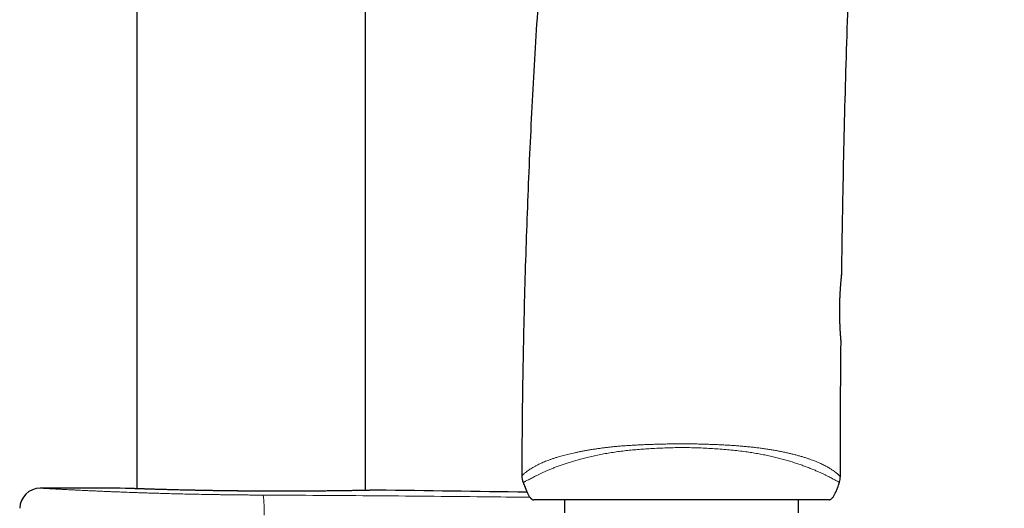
# Model space of a CAD drawing. Header units: millimetres. Extents: x 8 to 830, y 12 to 1725.
# Tile 319 of 330: x 725 to 802, y 1399 to 1437. Entities that reach past the tile are written whole.
import ezdxf

# ---------------------------------------------------------------- set-up
doc = ezdxf.new("R2010")
doc.units = ezdxf.units.MM

msp = doc.modelspace()

# ---------------------------------------------------------------- linework, layer by layer
at = {"color": 7, "linetype": 'Continuous', "lineweight": 30}
for p, q in [((751.929, 1400.212), (751.929, 1692.945)), ((734.129, 1685.83), (734.129, 1400.343)), ((789.004, 1417.062), (789.004, 1417.062)), ((733.273, 1400.373), (733.256, 1400.373)), ((752.81, 1400.23), (752.793, 1400.23)), ((788.141, 1399.513), (788.15, 1399.518)), ((767.429, 1399.467), (767.429, 1398.467)), ((785.629, 1398.467), (785.629, 1399.467))]:
    msp.add_line(p, q, dxfattribs=at)
at = {"color": 8, "linetype": 'Continuous', "lineweight": 0}
msp.add_line((788.029, 1399.467), (788.057, 1399.475), dxfattribs=at)
at = {"color": 7, "linetype": 'Continuous', "lineweight": 30}
for centre, radius, start, end in [((765.499, 1401.357), 1.4, 179.81918, 202.45547), ((787.497, 1401.291), 1.4, 341.72638, 359.93469), ((726.616, 1398.787), 1.6, 89.96285, 178.88913), ((725.029, -1048.231), 2448.618, 89.807502, 89.962852), ((725.029, -1048.231), 2448.618, 89.076071, 89.34994)]:
    msp.add_arc(centre, radius, start, end, dxfattribs=at)
at = {"color": 8, "linetype": 'Continuous', "lineweight": 0}
msp.add_arc((736.043, 1398.673), 8.004, 357.19402, 8.44323, dxfattribs=at)
at = {"color": 7, "linetype": 'Continuous', "lineweight": 30}
for points, knots in [([(783.61, 1546.19), (783.459, 1545.66), (782.951, 1543.879), (782.119, 1540.836), (781.112, 1537.061), (780.137, 1533.276), (779.193, 1529.481), (778.296, 1525.751), (777.445, 1522.085), (776.638, 1518.484), (775.856, 1514.877), (775.102, 1511.263), (774.373, 1507.643), (773.671, 1504.016), (772.994, 1500.384), (772.344, 1496.747), (771.719, 1493.105), (771.123, 1489.479), (770.556, 1485.871), (770.017, 1482.281), (769.502, 1478.687), (768.999, 1474.994), (768.508, 1471.201), (768.033, 1467.309), (767.586, 1463.415), (767.167, 1459.518), (766.775, 1455.618), (766.418, 1451.791), (766.093, 1448.037), (765.798, 1444.356), (765.527, 1440.675), (765.281, 1436.993), (765.057, 1433.311), (764.858, 1429.629), (764.681, 1425.948), (764.528, 1422.267), (764.399, 1418.588), (764.293, 1414.932), (764.21, 1411.299), (764.15, 1407.69), (764.112, 1404.378), (764.105, 1402.269), (764.101, 1401.362)], [0, 0, 0, 0, 0.011266, 0.037909, 0.064563, 0.091227, 0.1179, 0.144582, 0.169747, 0.19492, 0.2201, 0.245286, 0.270479, 0.295676, 0.320879, 0.346086, 0.371296, 0.39651, 0.421275, 0.446043, 0.470811, 0.49558, 0.522326, 0.549072, 0.575815, 0.602555, 0.62929, 0.65602, 0.681217, 0.706406, 0.731589, 0.756763, 0.781927, 0.807081, 0.832223, 0.857353, 0.882469, 0.907571, 0.932209, 0.956831, 0.981435, 1, 1, 1, 1]), ([(789.005, 1417.062), (789.006, 1417.132), (789.027, 1419.078), (789.086, 1422.499), (789.184, 1427.328), (789.295, 1431.758), (789.428, 1436.191), (789.578, 1440.466), (789.744, 1444.584), (789.923, 1448.544), (790.124, 1452.504), (790.347, 1456.463), (790.593, 1460.421), (790.863, 1464.377), (791.158, 1468.33), (791.473, 1472.215), (791.809, 1476.031), (792.164, 1479.779), (792.545, 1483.522), (792.952, 1487.261), (793.387, 1490.995), (793.842, 1494.653), (794.314, 1498.234), (794.805, 1501.739), (795.322, 1505.238), (795.867, 1508.731), (796.409, 1512.023), (796.943, 1515.117), (797.464, 1518.011), (798.007, 1520.9), (798.571, 1523.784), (799.157, 1526.662), (799.754, 1529.48), (800.359, 1532.237), (800.976, 1534.933), (801.409, 1536.788), (801.643, 1537.742), (801.658, 1537.802)], [0, 0, 0, 0, 0.001714, 0.047988, 0.084386, 0.120813, 0.157265, 0.193737, 0.226314, 0.2589, 0.291492, 0.324086, 0.356681, 0.389273, 0.42186, 0.45444, 0.485392, 0.516334, 0.547263, 0.578179, 0.609081, 0.639967, 0.669072, 0.698162, 0.727236, 0.756293, 0.785333, 0.809521, 0.833697, 0.857861, 0.882014, 0.906156, 0.930287, 0.95303, 0.975764, 0.99849, 1, 1, 1, 1]), ([(788.948, 1411.866), (788.948, 1411.866), (788.948, 1411.869), (788.948, 1411.874), (788.948, 1411.877), (788.948, 1411.879), (788.948, 1411.88), (788.948, 1411.881), (788.947, 1411.882), (788.947, 1411.884), (788.947, 1411.888), (788.946, 1411.9), (788.944, 1411.92), (788.942, 1411.948), (788.94, 1411.983), (788.936, 1412.025), (788.933, 1412.074), (788.928, 1412.129), (788.924, 1412.191), (788.919, 1412.26), (788.914, 1412.334), (788.908, 1412.415), (788.902, 1412.503), (788.896, 1412.596), (788.891, 1412.696), (788.885, 1412.8), (788.879, 1412.91), (788.874, 1413.024), (788.868, 1413.141), (788.864, 1413.262), (788.859, 1413.386), (788.855, 1413.511), (788.852, 1413.639), (788.85, 1413.769), (788.848, 1413.902), (788.847, 1414.037), (788.846, 1414.173), (788.846, 1414.311), (788.847, 1414.449), (788.849, 1414.587), (788.852, 1414.723), (788.855, 1414.86), (788.859, 1414.995), (788.864, 1415.129), (788.869, 1415.261), (788.875, 1415.391), (788.881, 1415.519), (788.888, 1415.643), (788.896, 1415.764), (788.903, 1415.88), (788.911, 1415.993), (788.919, 1416.102), (788.927, 1416.206), (788.935, 1416.306), (788.942, 1416.4), (788.95, 1416.49), (788.958, 1416.573), (788.965, 1416.651), (788.972, 1416.722), (788.978, 1416.786), (788.983, 1416.844), (788.988, 1416.895), (788.993, 1416.939), (788.996, 1416.975), (788.999, 1417.004), (789.001, 1417.025), (789.003, 1417.04), (789.003, 1417.045), (789.003, 1417.049), (789.004, 1417.052), (789.004, 1417.055), (789.004, 1417.059), (789.004, 1417.061), (789.004, 1417.062)], [0, 0, 0, 0, 0.000153, 0.001104, 0.001514, 0.001824, 0.002219, 0.002933, 0.004781, 0.008786, 0.021774, 0.038433, 0.05594, 0.073127, 0.090278, 0.107417, 0.124528, 0.141587, 0.158571, 0.175372, 0.192215, 0.209191, 0.226284, 0.243475, 0.260738, 0.278042, 0.295354, 0.312632, 0.329843, 0.346958, 0.363951, 0.3808, 0.397489, 0.414088, 0.430928, 0.447849, 0.464819, 0.481805, 0.498765, 0.515666, 0.532475, 0.549309, 0.56622, 0.583144, 0.600086, 0.617056, 0.634063, 0.65111, 0.668049, 0.684877, 0.701791, 0.718786, 0.735852, 0.752977, 0.770149, 0.787353, 0.804573, 0.82179, 0.838991, 0.856167, 0.873317, 0.890447, 0.907556, 0.9244, 0.941283, 0.958264, 0.975362, 0.992703, 0.996472, 0.997939, 0.99887, 0.999652, 1, 1, 1, 1]), ([(788.899, 1401.289), (788.902, 1402.872), (788.908, 1406.326), (788.926, 1409.851), (788.948, 1411.794), (788.948, 1411.866)], [0, 0, 0, 0, 0.448985, 0.979566, 1, 1, 1, 1]), ([(734.387, 1400.334), (734.35, 1400.335), (734.272, 1400.338), (734.161, 1400.341), (734.052, 1400.345), (733.949, 1400.349), (733.854, 1400.352), (733.766, 1400.355), (733.685, 1400.358), (733.611, 1400.361), (733.544, 1400.363), (733.484, 1400.365), (733.432, 1400.367), (733.387, 1400.369), (733.349, 1400.37), (733.319, 1400.371), (733.297, 1400.372), (733.281, 1400.373), (733.274, 1400.373), (733.273, 1400.373), (733.273, 1400.373)], [0, 0, 0, 0, 0.051473, 0.108529, 0.165721, 0.223113, 0.280557, 0.337501, 0.39457, 0.451727, 0.508935, 0.566157, 0.623345, 0.680471, 0.737547, 0.794387, 0.85129, 0.908462, 0.965697, 1, 1, 1, 1]), ([(752.793, 1400.23), (752.792, 1400.23), (752.792, 1400.23), (752.786, 1400.229), (752.773, 1400.229), (752.753, 1400.229), (752.725, 1400.228), (752.689, 1400.227), (752.646, 1400.226), (752.596, 1400.225), (752.539, 1400.224), (752.474, 1400.223), (752.402, 1400.221), (752.323, 1400.219), (752.237, 1400.218), (752.143, 1400.216), (752.043, 1400.214), (751.936, 1400.212), (751.822, 1400.209), (751.702, 1400.207), (751.574, 1400.205), (751.44, 1400.202), (751.3, 1400.2), (751.154, 1400.197), (751.002, 1400.195), (750.844, 1400.192), (750.68, 1400.189), (750.51, 1400.187), (750.333, 1400.184), (750.151, 1400.181), (749.963, 1400.179), (749.77, 1400.176), (749.573, 1400.174), (749.371, 1400.171), (749.165, 1400.169), (748.954, 1400.167), (748.738, 1400.164), (748.517, 1400.162), (748.293, 1400.16), (748.065, 1400.158), (747.832, 1400.157), (747.595, 1400.155), (747.355, 1400.154), (747.111, 1400.152), (746.865, 1400.151), (746.617, 1400.15), (746.365, 1400.149), (746.111, 1400.149), (745.855, 1400.148), (745.596, 1400.148), (745.335, 1400.148), (745.073, 1400.148), (744.81, 1400.149), (744.545, 1400.149), (744.277, 1400.15), (744.009, 1400.151), (743.739, 1400.153), (743.47, 1400.154), (743.201, 1400.156), (742.934, 1400.158), (742.666, 1400.16), (742.398, 1400.162), (742.129, 1400.165), (741.861, 1400.168), (741.595, 1400.171), (741.329, 1400.174), (741.064, 1400.177), (740.8, 1400.181), (740.539, 1400.185), (740.279, 1400.189), (740.023, 1400.193), (739.768, 1400.197), (739.517, 1400.202), (739.268, 1400.206), (739.022, 1400.211), (738.778, 1400.216), (738.537, 1400.221), (738.299, 1400.226), (738.066, 1400.231), (737.836, 1400.236), (737.61, 1400.241), (737.387, 1400.247), (737.169, 1400.252), (736.955, 1400.258), (736.747, 1400.263), (736.545, 1400.269), (736.347, 1400.274), (736.154, 1400.279), (735.965, 1400.285), (735.782, 1400.29), (735.603, 1400.295), (735.431, 1400.3), (735.265, 1400.306), (735.105, 1400.311), (734.951, 1400.315), (734.803, 1400.32), (734.662, 1400.325), (734.527, 1400.329), (734.436, 1400.332), (734.391, 1400.334), (734.387, 1400.334)], [0, 0, 0, 0, 0.005496, 0.014537, 0.024367, 0.03474, 0.04511, 0.055422, 0.065692, 0.0761, 0.086472, 0.096825, 0.107171, 0.117524, 0.127891, 0.138286, 0.148718, 0.159078, 0.169434, 0.179826, 0.19024, 0.20066, 0.211069, 0.221452, 0.231794, 0.242107, 0.252436, 0.262811, 0.273222, 0.283653, 0.294086, 0.304498, 0.314873, 0.325194, 0.335483, 0.345875, 0.356239, 0.366587, 0.376932, 0.387284, 0.397653, 0.408051, 0.418475, 0.428839, 0.439192, 0.449545, 0.459901, 0.470258, 0.480617, 0.490977, 0.501339, 0.511721, 0.52201, 0.532366, 0.542766, 0.55319, 0.563615, 0.574013, 0.584362, 0.594643, 0.604913, 0.615287, 0.625657, 0.636025, 0.646394, 0.656767, 0.667146, 0.677533, 0.687916, 0.698289, 0.708643, 0.718976, 0.7293, 0.739628, 0.749967, 0.760329, 0.770726, 0.781155, 0.791466, 0.801832, 0.812235, 0.822657, 0.83308, 0.843478, 0.853834, 0.864135, 0.874442, 0.884801, 0.895194, 0.905611, 0.916037, 0.926457, 0.936856, 0.947223, 0.95754, 0.967912, 0.97829, 0.988648, 0.998998, 1, 1, 1, 1]), ([(764.205, 1400.822), (764.23, 1400.762), (764.279, 1400.64), (764.328, 1400.517), (764.352, 1400.454)], [0, 0, 0, 0, 0.489629, 1, 1, 1, 1]), ([(764.352, 1400.454), (764.354, 1400.447), (764.36, 1400.434), (764.369, 1400.411), (764.378, 1400.389), (764.387, 1400.368), (764.395, 1400.35), (764.402, 1400.333), (764.408, 1400.319), (764.412, 1400.309), (764.416, 1400.298), (764.422, 1400.284), (764.429, 1400.266), (764.437, 1400.245), (764.446, 1400.221), (764.456, 1400.195), (764.468, 1400.166), (764.475, 1400.148), (764.479, 1400.139)], [0, 0, 0, 0, 0.13439, 0.24592, 0.335278, 0.388507, 0.431, 0.464736, 0.479499, 0.493686, 0.508061, 0.523355, 0.558889, 0.603621, 0.659128, 0.751182, 0.864675, 1, 1, 1, 1]), ([(788.057, 1399.475), (788.065, 1399.477), (788.091, 1399.484), (788.138, 1399.509), (788.197, 1399.551), (788.263, 1399.615), (788.328, 1399.697), (788.413, 1399.827), (788.512, 1400.014), (788.617, 1400.261), (788.724, 1400.545), (788.79, 1400.743), (788.827, 1400.852)], [0, 0, 0, 0, 0.015463, 0.049638, 0.098817, 0.149248, 0.219936, 0.29142, 0.4371, 0.612095, 0.787606, 1, 1, 1, 1]), ([(764.48, 1400.139), (764.5, 1400.094), (764.549, 1399.979), (764.623, 1399.837), (764.694, 1399.722), (764.731, 1399.677), (764.745, 1399.659)], [0, 0, 0, 0, 0.266793, 0.683326, 0.875955, 1, 1, 1, 1]), ([(764.744, 1399.659), (764.747, 1399.655), (764.753, 1399.647), (764.764, 1399.636), (764.774, 1399.626), (764.782, 1399.617), (764.79, 1399.61), (764.796, 1399.604), (764.801, 1399.599), (764.803, 1399.597), (764.805, 1399.595), (764.807, 1399.593), (764.809, 1399.591), (764.813, 1399.586), (764.819, 1399.581), (764.824, 1399.576), (764.83, 1399.57), (764.836, 1399.564), (764.843, 1399.558), (764.847, 1399.554), (764.849, 1399.553)], [0, 0, 0, 0, 0.148992, 0.271124, 0.36671, 0.42127, 0.461557, 0.488476, 0.497783, 0.501749, 0.505484, 0.509211, 0.513157, 0.522388, 0.549017, 0.58877, 0.642451, 0.736139, 0.855306, 1, 1, 1, 1]), ([(764.85, 1399.554), (764.868, 1399.54), (764.903, 1399.512), (764.964, 1399.483), (765.007, 1399.473), (765.029, 1399.467)], [0, 0, 0, 0, 0.341595, 0.665796, 1, 1, 1, 1]), ([(764.905, 1399.514), (764.926, 1399.503), (764.966, 1399.482), (765.018, 1399.472), (765.043, 1399.467)], [0, 0, 0, 0, 0.506813, 1, 1, 1, 1]), ([(788.029, 1399.467), (788.019, 1399.467), (787.998, 1399.467), (787.827, 1399.467), (787.553, 1399.467), (787.169, 1399.467), (786.685, 1399.467), (786.105, 1399.467), (785.431, 1399.467), (784.668, 1399.467), (783.829, 1399.467), (782.922, 1399.467), (781.952, 1399.467), (780.927, 1399.467), (779.86, 1399.467), (778.765, 1399.467), (777.648, 1399.467), (776.517, 1399.467), (775.386, 1399.467), (774.27, 1399.467), (773.176, 1399.467), (772.111, 1399.467), (771.088, 1399.467), (770.12, 1399.467), (769.215, 1399.467), (768.379, 1399.467), (767.618, 1399.467), (766.946, 1399.467), (766.368, 1399.467), (765.886, 1399.467), (765.504, 1399.467), (765.231, 1399.467), (765.06, 1399.467), (765.04, 1399.467), (765.029, 1399.467)], [0, 0, 0, 0, 0.031446, 0.062577, 0.093701, 0.125123, 0.156561, 0.187688, 0.218809, 0.250231, 0.281661, 0.31278, 0.343893, 0.375307, 0.406725, 0.437832, 0.468934, 0.500336, 0.531739, 0.562832, 0.59392, 0.625308, 0.656699, 0.68778, 0.718856, 0.750231, 0.781615, 0.812688, 0.843756, 0.875124, 0.906491, 0.937557, 0.968625, 1, 1, 1, 1])]:
    msp.add_open_spline(points, degree=3, knots=knots, dxfattribs=at)
at = {"color": 8, "linetype": 'Continuous', "lineweight": 0}
for points, knots in [([(788.948, 1411.866), (788.948, 1411.866), (788.948, 1411.864), (788.948, 1411.871), (788.946, 1411.886), (788.944, 1411.913), (788.941, 1411.954), (788.936, 1412.014), (788.93, 1412.095), (788.923, 1412.194), (788.914, 1412.309), (788.905, 1412.439), (788.896, 1412.583), (788.887, 1412.74), (788.878, 1412.911), (788.869, 1413.094), (788.862, 1413.285), (788.855, 1413.483), (788.85, 1413.691), (788.847, 1413.904), (788.845, 1414.12), (788.845, 1414.336), (788.847, 1414.556), (788.852, 1414.775), (788.858, 1414.991), (788.865, 1415.201), (788.875, 1415.409), (788.885, 1415.609), (788.897, 1415.801), (788.909, 1415.983), (788.922, 1416.155), (788.934, 1416.303), (788.944, 1416.427), (788.953, 1416.53), (788.962, 1416.626), (788.971, 1416.724), (788.98, 1416.815), (788.988, 1416.896), (788.994, 1416.958), (788.999, 1417.008), (789.002, 1417.044), (789.004, 1417.063), (789.004, 1417.063), (789.004, 1417.062)], [0, 0, 0, 0, 0.002214, 0.022096, 0.041977, 0.062173, 0.082369, 0.109721, 0.136103, 0.162855, 0.189794, 0.217121, 0.243512, 0.270084, 0.297232, 0.324579, 0.351032, 0.377672, 0.404604, 0.431937, 0.458259, 0.48477, 0.511573, 0.538777, 0.565039, 0.591536, 0.618223, 0.64535, 0.671761, 0.698356, 0.725236, 0.752505, 0.772465, 0.792425, 0.812703, 0.832981, 0.860448, 0.88483, 0.909354, 0.931782, 0.958229, 0.984859, 1, 1, 1, 1]), ([(764.099, 1401.362), (764.101, 1401.363), (764.103, 1401.365), (764.126, 1401.386), (764.165, 1401.421), (764.221, 1401.471), (764.298, 1401.537), (764.395, 1401.616), (764.516, 1401.707), (764.654, 1401.804), (764.805, 1401.903), (764.967, 1402.003), (765.15, 1402.107), (765.335, 1402.203), (765.513, 1402.289), (765.68, 1402.364), (765.858, 1402.44), (766.049, 1402.516), (766.253, 1402.592), (766.469, 1402.668), (766.699, 1402.744), (766.923, 1402.814), (767.138, 1402.876), (767.342, 1402.933), (767.552, 1402.989), (767.771, 1403.044), (767.996, 1403.098), (768.228, 1403.151), (768.467, 1403.202), (768.722, 1403.254), (768.993, 1403.305), (769.282, 1403.356), (769.578, 1403.403), (769.874, 1403.448), (770.169, 1403.489), (770.463, 1403.528), (770.761, 1403.564), (771.059, 1403.597), (771.355, 1403.627), (771.69, 1403.658), (772.067, 1403.688), (772.489, 1403.717), (772.914, 1403.741), (773.344, 1403.762), (773.776, 1403.78), (774.211, 1403.795), (774.648, 1403.809), (775.087, 1403.821), (775.527, 1403.83), (775.968, 1403.837), (776.41, 1403.84), (776.969, 1403.84), (777.514, 1403.833), (778.043, 1403.821), (778.441, 1403.81), (778.838, 1403.796), (779.235, 1403.781), (779.631, 1403.763), (780.026, 1403.743), (780.42, 1403.719), (780.811, 1403.693), (781.201, 1403.662), (781.579, 1403.628), (781.945, 1403.591), (782.3, 1403.551), (782.651, 1403.507), (782.998, 1403.46), (783.338, 1403.409), (783.673, 1403.354), (784.001, 1403.295), (784.321, 1403.232), (784.632, 1403.167), (784.934, 1403.098), (785.227, 1403.027), (785.51, 1402.954), (785.781, 1402.879), (786.042, 1402.802), (786.29, 1402.723), (786.52, 1402.645), (786.733, 1402.568), (786.931, 1402.492), (787.118, 1402.416), (787.294, 1402.34), (787.459, 1402.264), (787.614, 1402.188), (787.758, 1402.113), (787.892, 1402.039), (788.016, 1401.966), (788.131, 1401.894), (788.235, 1401.826), (788.354, 1401.744), (788.478, 1401.654), (788.597, 1401.559), (788.695, 1401.476), (788.772, 1401.406), (788.83, 1401.352), (788.869, 1401.315), (788.893, 1401.293), (788.896, 1401.291), (788.897, 1401.289)], [0, 0, 0, 0, 0.015361, 0.03076, 0.046176, 0.06167, 0.077186, 0.092783, 0.108405, 0.12408, 0.137149, 0.150239, 0.163352, 0.17649, 0.185501, 0.194512, 0.203566, 0.212619, 0.221724, 0.23083, 0.239992, 0.249154, 0.256228, 0.263302, 0.270407, 0.277511, 0.284648, 0.291785, 0.298953, 0.30612, 0.314163, 0.322206, 0.330291, 0.338376, 0.345988, 0.3536, 0.361239, 0.368878, 0.376221, 0.383569, 0.393825, 0.404093, 0.414426, 0.424761, 0.435129, 0.445497, 0.455918, 0.466339, 0.476782, 0.487226, 0.497683, 0.508145, 0.526959, 0.536404, 0.54585, 0.555313, 0.564776, 0.57428, 0.583783, 0.593315, 0.602846, 0.612403, 0.621971, 0.630959, 0.639947, 0.648978, 0.658009, 0.667093, 0.676177, 0.685319, 0.694462, 0.703632, 0.712802, 0.722037, 0.731272, 0.74058, 0.749887, 0.759264, 0.768641, 0.777406, 0.786183, 0.795031, 0.803878, 0.812767, 0.821656, 0.830617, 0.839578, 0.84857, 0.857563, 0.866584, 0.875612, 0.890982, 0.906407, 0.921856, 0.937396, 0.952959, 0.968611, 0.984283, 1, 1, 1, 1]), ([(788.827, 1400.852), (788.827, 1400.852), (788.827, 1400.852), (788.821, 1400.854), (788.795, 1400.866), (788.75, 1400.887), (788.685, 1400.919), (788.596, 1400.964), (788.483, 1401.023), (788.345, 1401.094), (788.19, 1401.173), (788.024, 1401.258), (787.85, 1401.347), (787.656, 1401.443), (787.439, 1401.548), (787.196, 1401.659), (786.927, 1401.777), (786.633, 1401.898), (786.325, 1402.019), (786.006, 1402.138), (785.678, 1402.254), (785.33, 1402.37), (784.962, 1402.484), (784.577, 1402.597), (784.178, 1402.705), (783.766, 1402.808), (783.342, 1402.904), (782.904, 1402.995), (782.455, 1403.078), (781.996, 1403.155), (781.502, 1403.228), (780.971, 1403.295), (780.404, 1403.356), (779.831, 1403.408), (779.247, 1403.451), (778.655, 1403.488), (778.055, 1403.517), (777.452, 1403.537), (776.836, 1403.547), (776.206, 1403.546), (775.562, 1403.533), (774.92, 1403.509), (774.318, 1403.478), (773.757, 1403.444), (773.237, 1403.406), (772.72, 1403.362), (772.209, 1403.31), (771.702, 1403.249), (771.202, 1403.178), (770.709, 1403.098), (770.226, 1403.01), (769.755, 1402.914), (769.3, 1402.812), (768.879, 1402.708), (768.491, 1402.603), (768.134, 1402.5), (767.793, 1402.394), (767.468, 1402.287), (767.152, 1402.178), (766.848, 1402.067), (766.556, 1401.956), (766.284, 1401.846), (766.032, 1401.74), (765.798, 1401.636), (765.577, 1401.533), (765.369, 1401.432), (765.176, 1401.334), (765.002, 1401.244), (764.838, 1401.158), (764.687, 1401.079), (764.552, 1401.008), (764.441, 1400.949), (764.352, 1400.901), (764.285, 1400.865), (764.238, 1400.84), (764.211, 1400.826), (764.205, 1400.822), (764.205, 1400.822), (764.205, 1400.822)], [0, 0, 0, 0, 0.000001, 0.015699, 0.031404, 0.047107, 0.0628, 0.078835, 0.094884, 0.110931, 0.126962, 0.140125, 0.153299, 0.166472, 0.179632, 0.193239, 0.206864, 0.220486, 0.234089, 0.246223, 0.258391, 0.270577, 0.282762, 0.294928, 0.30706, 0.318924, 0.330817, 0.342727, 0.354642, 0.366545, 0.378417, 0.392404, 0.406408, 0.420415, 0.434408, 0.448787, 0.463175, 0.477564, 0.491945, 0.507285, 0.522635, 0.537984, 0.553323, 0.565908, 0.578509, 0.591111, 0.603703, 0.616283, 0.628966, 0.641687, 0.654422, 0.667151, 0.679858, 0.692532, 0.703698, 0.714885, 0.72608, 0.737267, 0.748434, 0.760411, 0.772413, 0.784432, 0.796456, 0.80847, 0.820454, 0.833655, 0.846868, 0.860083, 0.873286, 0.888924, 0.904577, 0.920231, 0.935873, 0.951898, 0.967933, 0.98397, 0.999999, 1, 1, 1, 1]), ([(743.961, 1399.848), (743.805, 1399.849), (743.493, 1399.85), (743.024, 1399.854), (742.555, 1399.857), (742.113, 1399.862), (741.698, 1399.866), (741.311, 1399.871), (740.925, 1399.876), (740.437, 1399.883), (739.85, 1399.892), (739.164, 1399.905), (738.505, 1399.918), (737.873, 1399.932), (737.267, 1399.947), (736.67, 1399.962), (736.118, 1399.978), (735.613, 1399.993), (735.152, 1400.007), (734.698, 1400.021), (734.276, 1400.035), (733.885, 1400.049), (733.458, 1400.064), (733.031, 1400.08), (732.608, 1400.097), (732.247, 1400.111), (731.895, 1400.125), (731.541, 1400.14), (731.186, 1400.156), (730.83, 1400.171), (730.487, 1400.187), (730.174, 1400.201), (729.889, 1400.215), (729.617, 1400.228), (729.341, 1400.241), (729.065, 1400.255), (728.803, 1400.268), (728.525, 1400.282), (728.238, 1400.297), (727.949, 1400.313), (727.687, 1400.327), (727.451, 1400.34), (727.257, 1400.351), (727.099, 1400.359), (726.971, 1400.367), (726.863, 1400.373), (726.774, 1400.378), (726.704, 1400.382), (726.654, 1400.385), (726.623, 1400.386), (726.619, 1400.387), (726.617, 1400.387)], [0, 0, 0, 0, 0.017474, 0.034947, 0.052479, 0.07001, 0.084503, 0.098995, 0.113521, 0.128046, 0.154166, 0.180333, 0.206632, 0.230558, 0.254484, 0.278558, 0.302633, 0.322091, 0.34155, 0.361088, 0.380626, 0.39702, 0.413426, 0.438952, 0.456605, 0.474258, 0.49197, 0.509681, 0.52919, 0.548698, 0.568285, 0.587873, 0.604308, 0.620755, 0.639933, 0.65911, 0.678363, 0.697616, 0.72357, 0.749571, 0.77584, 0.802157, 0.828604, 0.849849, 0.871094, 0.89244, 0.913787, 0.935288, 0.956788, 0.978394, 1, 1, 1, 1]), ([(752.81, 1400.23), (752.807, 1400.23), (752.802, 1400.229), (752.759, 1400.229), (752.687, 1400.227), (752.582, 1400.225), (752.448, 1400.222), (752.284, 1400.218), (752.091, 1400.214), (751.87, 1400.21), (751.621, 1400.205), (751.343, 1400.2), (751.04, 1400.195), (750.711, 1400.19), (750.359, 1400.184), (749.984, 1400.179), (749.586, 1400.174), (749.168, 1400.169), (748.729, 1400.164), (748.273, 1400.16), (747.801, 1400.156), (747.315, 1400.153), (746.814, 1400.151), (746.301, 1400.149), (745.777, 1400.148), (745.245, 1400.148), (744.706, 1400.149), (744.163, 1400.15), (743.616, 1400.153), (743.066, 1400.156), (742.515, 1400.161), (741.966, 1400.166), (741.421, 1400.172), (740.882, 1400.179), (740.35, 1400.187), (739.826, 1400.196), (739.311, 1400.205), (738.807, 1400.215), (738.318, 1400.225), (737.844, 1400.236), (737.387, 1400.246), (736.948, 1400.258), (736.527, 1400.269), (736.126, 1400.28), (735.747, 1400.291), (735.392, 1400.301), (735.062, 1400.312), (734.757, 1400.321), (734.477, 1400.331), (734.223, 1400.339), (733.998, 1400.347), (733.802, 1400.354), (733.635, 1400.36), (733.498, 1400.365), (733.39, 1400.368), (733.314, 1400.371), (733.265, 1400.373), (733.259, 1400.373), (733.256, 1400.373)], [0, 0, 0, 0, 0.016851, 0.033702, 0.051565, 0.069484, 0.087431, 0.105378, 0.123297, 0.141159, 0.159013, 0.176923, 0.194861, 0.212799, 0.230709, 0.248562, 0.266401, 0.284297, 0.302221, 0.320145, 0.33804, 0.355879, 0.373712, 0.391601, 0.409519, 0.427436, 0.445325, 0.463158, 0.480997, 0.498892, 0.516816, 0.53474, 0.552636, 0.570475, 0.588322, 0.606225, 0.624157, 0.642089, 0.659993, 0.67784, 0.695688, 0.713592, 0.731525, 0.749458, 0.767362, 0.78521, 0.80306, 0.820965, 0.838899, 0.856833, 0.874738, 0.892588, 0.910443, 0.928354, 0.946294, 0.964234, 0.982145, 1, 1, 1, 1]), ([(764.733, 1399.675), (763.726, 1399.687), (761.242, 1399.717), (757.278, 1399.757), (752.841, 1399.795), (748.401, 1399.826), (745.441, 1399.841), (743.961, 1399.848)], [0, 0, 0, 0, 0.14549, 0.359105, 0.572721, 0.78636, 1, 1, 1, 1])]:
    msp.add_open_spline(points, degree=3, knots=knots, dxfattribs=at)

doc.saveas('drawing.dxf')
